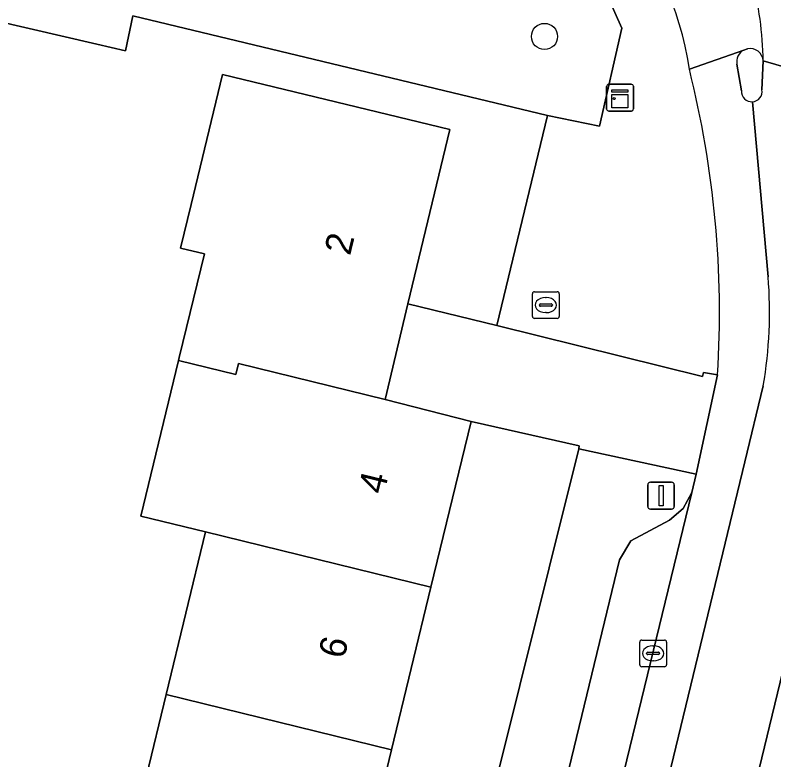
# Model space of a CAD drawing. Extents: x 162803 to 163818, y 381639 to 382475.
# Drawn here: x 163507.98 to 163536.34, y 382306.18 to 382334.02 of the extents above; entities that cross this region are included whole.
import ezdxf

# ---------------------------------------------------------------- set-up
doc = ezdxf.new("R2010")
doc.units = 0
for name, color, linetype in [('IMGEO_Boom', 7, 'Continuous'), ('IMGEO_Erf', 7, 'Continuous'), ('IMGEO_Fietspad_open', 7, 'Continuous'), ('IMGEO_Kast', 7, 'Continuous'), ('IMGEO_Kolk', 7, 'Continuous'), ('IMGEO_Lichtmast', 7, 'Continuous'), ('IMGEO_Loofbos', 7, 'Continuous'), ('IMGEO_Pand', 7, 'Continuous'), ('IMGEO_Pand_nummerreeks', 7, 'Continuous'), ('IMGEO_Parkeervlak_open', 7, 'Continuous'), ('IMGEO_Rijbaan_lokaal_gesloten', 7, 'Continuous'), ('IMGEO_Rioolput', 7, 'Continuous'), ('IMGEO_Verkeerseiland_open', 7, 'Continuous'), ('IMGEO_Voetpad_open', 7, 'Continuous')]:
    doc.layers.add(name, color=color, linetype=linetype)

msp = doc.modelspace()

# ---------------------------------------------------------------- linework, layer by layer
at = {"layer": 'IMGEO_Boom'}
msp.add_circle((163527.764, 382333.225), 0.489, dxfattribs=at)
at = {"layer": 'IMGEO_Erf'}
for points in [[(163512.153, 382302.543), (163513.624, 382308.623), (163515.095, 382314.703), (163512.679, 382315.296), (163514.086, 382321.11), (163514.114, 382321.227), (163515.05, 382325.097), (163514.16, 382325.313), (163514.555, 382326.945), (163515.731, 382331.804), (163524.226, 382329.751), (163522.661, 382323.229), (163525.986, 382322.419), (163527.878, 382330.269), (163512.374, 382333.997), (163512.097, 382332.689), (163511.027, 382332.936), (163504.617, 382334.417)], [(163521.309, 382286.768), (163529.05, 382317.809), (163529.062, 382317.916), (163525.022, 382318.828), (163523.521, 382312.633), (163522.049, 382306.553), (163520.576, 382300.473)]]:
    msp.add_lwpolyline(points, dxfattribs=at)
at = {"layer": 'IMGEO_Fietspad_open'}
msp.add_lwpolyline([(163533.178, 382332.003), (163535.211, 382332.716), (163535.348, 382332.764)], dxfattribs=at)
for centre, radius, start, end in [((163521.843, 382330.372), 11.452, 8.1893, 76.4151), ((163523.476, 382332.157), 12.462, 0.7005, 15.0764), ((163535.444, 382332.279), 0.494, 3.4854, 101.1427)]:
    msp.add_arc(centre, radius, start, end, dxfattribs=at)
at = {"layer": 'IMGEO_Kast'}
for p, q in [((163530.162, 382331.436), (163531.003, 382331.436)), ((163531.003, 382331.436), (163530.162, 382331.436)), ((163530.087, 382330.511), (163530.087, 382331.352)), ((163530.087, 382331.352), (163530.087, 382330.511)), ((163531.087, 382331.361), (163531.087, 382330.52)), ((163531.087, 382330.52), (163531.087, 382331.361)), ((163531.012, 382330.436), (163530.171, 382330.436)), ((163530.171, 382330.436), (163531.012, 382330.436))]:
    msp.add_line(p, q, dxfattribs=at)
for points in [[(163530.282, 382331.226), (163530.882, 382331.226), (163530.882, 382331.141), (163530.282, 382331.141), (163530.282, 382331.226)], [(163530.282, 382331.051), (163530.882, 382331.051), (163530.882, 382330.562), (163530.282, 382330.562), (163530.282, 382331.051)]]:
    msp.add_lwpolyline(points, dxfattribs=at)
msp.add_circle((163530.366, 382330.9), 0.0377, dxfattribs=at)
for centre, start, end in [((163530.165, 382331.358), 92.4484, 184.2845), ((163530.165, 382331.358), 92.4484, 184.2845), ((163531.009, 382331.358), 2.4484, 94.2845), ((163531.009, 382331.358), 2.4484, 94.2845), ((163530.165, 382330.514), 182.4484, 274.2845), ((163530.165, 382330.514), 182.4484, 274.2845), ((163531.009, 382330.514), 272.4484, 4.2845), ((163531.009, 382330.514), 272.4484, 4.2845)]:
    msp.add_arc(centre, 0.0779, start, end, dxfattribs=at)
at = {"layer": 'IMGEO_Kolk'}
for p, q in [((163531.323, 382309.733), (163531.323, 382310.585)), ((163531.398, 382310.659), (163532.25, 382310.659)), ((163532.324, 382310.585), (163532.324, 382309.733)), ((163531.582, 382310.153), (163531.582, 382310.165)), ((163531.625, 382310.202), (163532.023, 382310.202)), ((163531.811, 382310.439), (163531.836, 382310.439)), ((163532.066, 382310.165), (163532.066, 382310.153)), ((163532.02, 382310.116), (163531.622, 382310.116)), ((163532.25, 382309.659), (163531.398, 382309.659)), ((163531.834, 382309.879), (163531.809, 382309.879))]:
    msp.add_line(p, q, dxfattribs=at)
for points in [[(163531.323, 382309.733), (163531.323, 382310.585)], [(163531.398, 382310.659), (163532.25, 382310.659)], [(163532.324, 382310.585), (163532.324, 382309.733)], [(163532.25, 382309.659), (163531.398, 382309.659)]]:
    msp.add_lwpolyline(points, dxfattribs=at)
for centre, radius, start, end in [((163531.4, 382310.583), 0.0765, 91.552, 178.448), ((163531.4, 382310.583), 0.0765, 91.552, 178.448), ((163532.248, 382310.583), 0.0765, 1.552, 88.448), ((163532.248, 382310.583), 0.0765, 1.552, 88.448), ((163531.622, 382310.162), 0.0403, 85.8775, 175.7526), ((163532.027, 382310.164), 0.0386, 1.7309, 96.639), ((163531.619, 382310.152), 0.0366, 178.938, 274.7102), ((163532.023, 382310.159), 0.043, 264.8664, 352.4533), ((163531.4, 382309.735), 0.0765, 181.552, 268.448), ((163531.4, 382309.735), 0.0765, 181.552, 268.448), ((163532.248, 382309.735), 0.0765, 271.552, 358.448), ((163532.248, 382309.735), 0.0765, 271.552, 358.448)]:
    msp.add_arc(centre, radius, start, end, dxfattribs=at)
for centre, major_axis, ratio, start_param, end_param in [((163531.81, 382310.159), (-0.387, 0.002), 0.722429, 4.712389, 7.853982), ((163531.835, 382310.159), (-0.39, 0.002), 0.717154, 1.570796, 4.712389)]:
    msp.add_ellipse(centre, major_axis=major_axis, ratio=ratio, start_param=start_param, end_param=end_param, dxfattribs=at)
at = {"layer": 'IMGEO_Lichtmast'}
for p, q in [((163531.624, 382315.657), (163531.624, 382316.457)), ((163531.624, 382316.457), (163531.624, 382315.657)), ((163531.724, 382316.557), (163532.514, 382316.557)), ((163532.514, 382316.557), (163531.724, 382316.557)), ((163532.614, 382316.457), (163532.614, 382315.657)), ((163532.614, 382315.657), (163532.614, 382316.457)), ((163532.514, 382315.557), (163531.724, 382315.557)), ((163531.724, 382315.557), (163532.514, 382315.557))]:
    msp.add_line(p, q, dxfattribs=at)
msp.add_lwpolyline([(163532.044, 382316.432), (163532.194, 382316.432), (163532.194, 382315.682), (163532.044, 382315.682), (163532.044, 382316.432)], dxfattribs=at)
for centre, start, end in [((163531.724, 382316.457), 90, 180), ((163531.724, 382316.457), 90, 180), ((163532.514, 382316.457), 0, 90), ((163532.514, 382316.457), 360, 90), ((163531.724, 382315.657), 180, 270), ((163531.724, 382315.657), 180, 270), ((163532.514, 382315.657), 270, 0), ((163532.514, 382315.657), 270, 0)]:
    msp.add_arc(centre, 0.1, start, end, dxfattribs=at)
at = {"layer": 'IMGEO_Loofbos'}
msp.add_lwpolyline([(163463.969, 382325.973), (163500, 382317.3), (163500.541, 382317.17), (163503.479, 382316.463), (163503.731, 382317.543), (163500.772, 382318.262), (163500.807, 382318.405), (163502.139, 382323.92), (163502.235, 382324.32), (163504.617, 382334.417), (163511.027, 382332.936), (163512.097, 382332.689), (163512.374, 382333.997), (163527.878, 382330.269), (163529.815, 382329.869), (163530.654, 382333.532), (163530.086, 382334.83)], dxfattribs=at)
at = {"layer": 'IMGEO_Pand'}
for points in [[(163514.086, 382321.11), (163516.221, 382320.586), (163516.323, 382321.001), (163521.803, 382319.655), (163522.661, 382323.229), (163524.226, 382329.751), (163515.731, 382331.804), (163514.555, 382326.945), (163514.16, 382325.313), (163515.05, 382325.097), (163514.114, 382321.227)], [(163523.521, 382312.633), (163525.022, 382318.828), (163521.803, 382319.655), (163516.323, 382321.001), (163516.221, 382320.586), (163514.086, 382321.11), (163512.679, 382315.296), (163515.095, 382314.703)], [(163523.521, 382312.633), (163515.095, 382314.703), (163513.624, 382308.623), (163522.049, 382306.553)], [(163520.576, 382300.473), (163522.049, 382306.553), (163513.624, 382308.623), (163512.153, 382302.543)]]:
    msp.add_lwpolyline(points, close=True, dxfattribs=at)
at = {"layer": 'IMGEO_Parkeervlak_open'}
msp.add_lwpolyline([(163533.27, 382316.177), (163532.949, 382315.579), (163532.432, 382315.14), (163530.988, 382314.371), (163530.571, 382313.655), (163525.86, 382294.194), (163525.94, 382293.442), (163526.82, 382291.787), (163527.025, 382291.051), (163526.98, 382290.289)], close=True, dxfattribs=at)
at = {"layer": 'IMGEO_Rijbaan_lokaal_gesloten'}
for points in [[(163535.937, 382332.309), (163540.459, 382331.002), (163540.603, 382331.737), (163541.296, 382334.008)], [(163535.211, 382332.716), (163533.178, 382332.003)], [(163540.057, 382326.864), (163540.459, 382331.002), (163535.937, 382332.309), (163535.893, 382331.234)], [(163535.124, 382331.195), (163534.956, 382332.184)], [(163536.123, 382324.241), (163535.534, 382330.783)], [(163535.534, 382330.783), (163536.123, 382324.241)], [(163535.943, 382320.168), (163535.247, 382317.325), (163526.606, 382281.551), (163526.376, 382278.443), (163526.44, 382273.819), (163525.433, 382269.246), (163527.797, 382268.683), (163528.862, 382272.745), (163529.26, 382274.761), (163529.452, 382278.926), (163529.894, 382280.923), (163531.411, 382287.771), (163535.887, 382306.253), (163539.103, 382319.531), (163541.062, 382326.702)], [(163534.235, 382320.576), (163533.434, 382316.862), (163533.27, 382316.177), (163526.98, 382290.289), (163525.558, 382284.817), (163523.035, 382274.346)], [(163535.247, 382317.325), (163535.943, 382320.168)], [(163523.921, 382269.606), (163525.433, 382269.246), (163526.44, 382273.819), (163526.376, 382278.443), (163526.606, 382281.551), (163535.247, 382317.325)]]:
    msp.add_lwpolyline(points, dxfattribs=at)
msp.add_lwpolyline([(163544.709, 382330.049), (163542.029, 382330.672), (163541.062, 382326.702), (163539.103, 382319.531), (163535.887, 382306.253), (163531.411, 382287.771), (163529.894, 382280.923), (163529.452, 382278.926), (163529.26, 382274.761), (163528.862, 382272.745), (163527.797, 382268.683), (163530.502, 382268.038), (163534.889, 382284.603), (163535.567, 382286.764), (163535.556, 382286.935), (163535.349, 382291.408), (163535.939, 382293.844), (163540.144, 382311.205)], close=True, dxfattribs=at)
for centre, radius, start, end in [((163523.476, 382332.157), 12.462, 0.7005, 15.0764), ((163535.444, 382332.277), 0.497, 117.9646, 190.8165), ((163496.618, 382322.859), 37.686, 356.5272, 14.0424), ((163535.511, 382331.171), 0.388, 176.3931, 273.3281), ((163535.51, 382331.17), 0.388, 273.5401, 9.4197), ((163519.7, 382322.926), 16.475, 350.3622, 4.5769), ((163519.7, 382322.926), 16.475, 350.3622, 4.5769)]:
    msp.add_arc(centre, radius, start, end, dxfattribs=at)
at = {"layer": 'IMGEO_Rioolput'}
for p, q in [((163527.314, 382322.755), (163527.314, 382323.607)), ((163527.389, 382323.681), (163528.241, 382323.681)), ((163528.315, 382323.607), (163528.315, 382322.755)), ((163527.616, 382323.224), (163528.014, 382323.224)), ((163527.802, 382323.461), (163527.827, 382323.461)), ((163527.573, 382323.175), (163527.573, 382323.187)), ((163528.011, 382323.138), (163527.613, 382323.138)), ((163528.057, 382323.187), (163528.057, 382323.175)), ((163528.241, 382322.681), (163527.389, 382322.681)), ((163527.825, 382322.901), (163527.8, 382322.901))]:
    msp.add_line(p, q, dxfattribs=at)
for points in [[(163527.314, 382322.755), (163527.314, 382323.607)], [(163527.389, 382323.681), (163528.241, 382323.681)], [(163528.315, 382323.607), (163528.315, 382322.755)], [(163528.241, 382322.681), (163527.389, 382322.681)]]:
    msp.add_lwpolyline(points, dxfattribs=at)
for centre, radius, start, end in [((163527.391, 382323.605), 0.0765, 91.552, 178.448), ((163527.391, 382323.605), 0.0765, 91.552, 178.448), ((163528.239, 382323.605), 0.0765, 1.552, 88.448), ((163528.239, 382323.605), 0.0765, 1.552, 88.448), ((163527.613, 382323.184), 0.0403, 85.8775, 175.7526), ((163528.018, 382323.186), 0.0386, 1.7309, 96.639), ((163527.61, 382323.174), 0.0366, 178.938, 274.7102), ((163528.014, 382323.181), 0.043, 264.8664, 352.4533), ((163527.391, 382322.757), 0.0765, 181.552, 268.448), ((163527.391, 382322.757), 0.0765, 181.552, 268.448), ((163528.239, 382322.757), 0.0765, 271.552, 358.448), ((163528.239, 382322.757), 0.0765, 271.552, 358.448)]:
    msp.add_arc(centre, radius, start, end, dxfattribs=at)
for centre, major_axis, ratio, start_param, end_param in [((163527.801, 382323.181), (-0.387, 0.002), 0.722429, 4.712389, 7.853982), ((163527.826, 382323.181), (-0.39, 0.002), 0.717154, 1.570796, 4.712389)]:
    msp.add_ellipse(centre, major_axis=major_axis, ratio=ratio, start_param=start_param, end_param=end_param, dxfattribs=at)
at = {"layer": 'IMGEO_Verkeerseiland_open'}
for points in [[(163535.348, 382332.764), (163535.211, 382332.716)], [(163535.893, 382331.234), (163535.937, 382332.309)], [(163534.956, 382332.184), (163535.124, 382331.195)]]:
    msp.add_lwpolyline(points, dxfattribs=at)
for centre, radius, start, end in [((163535.444, 382332.277), 0.497, 117.9646, 190.8165), ((163535.444, 382332.279), 0.494, 3.4854, 101.1427), ((163535.511, 382331.171), 0.388, 176.3931, 273.3281), ((163535.51, 382331.17), 0.388, 273.5401, 9.4197)]:
    msp.add_arc(centre, radius, start, end, dxfattribs=at)
at = {"layer": 'IMGEO_Voetpad_open'}
for points in [[(163530.086, 382334.83), (163530.654, 382333.532), (163529.815, 382329.869), (163527.878, 382330.269), (163525.986, 382322.419), (163533.673, 382320.507), (163533.712, 382320.66), (163534.235, 382320.576)], [(163526.98, 382290.289), (163527.025, 382291.051), (163526.82, 382291.787), (163525.94, 382293.442), (163525.86, 382294.194), (163530.571, 382313.655), (163530.988, 382314.371), (163532.432, 382315.14), (163532.949, 382315.579), (163533.27, 382316.177), (163533.434, 382316.862), (163529.05, 382317.809), (163521.309, 382286.768), (163520.922, 382285.155), (163520.643, 382281.927)]]:
    msp.add_lwpolyline(points, dxfattribs=at)
msp.add_lwpolyline([(163533.434, 382316.862), (163534.235, 382320.576), (163533.712, 382320.66), (163533.673, 382320.507), (163525.986, 382322.419), (163522.661, 382323.229), (163521.803, 382319.655), (163525.022, 382318.828), (163529.062, 382317.916), (163529.05, 382317.809)], close=True, dxfattribs=at)
for centre, radius, start, end in [((163521.843, 382330.372), 11.452, 8.1893, 76.4151), ((163496.618, 382322.859), 37.686, 356.5272, 14.0424)]:
    msp.add_arc(centre, radius, start, end, dxfattribs=at)

# ---------------------------------------------------------------- texts
at = {"layer": 'IMGEO_Pand_nummerreeks'}
for s, rotation, p in [('2', 76.5041, (163520.495, 382325.004)), ('4', 76.3846, (163521.762, 382316.076)), ('6', 76.3846, (163520.271, 382309.92))]:
    msp.add_text(s, height=1, rotation=rotation, dxfattribs=at).set_placement(p)

doc.saveas('drawing.dxf')
